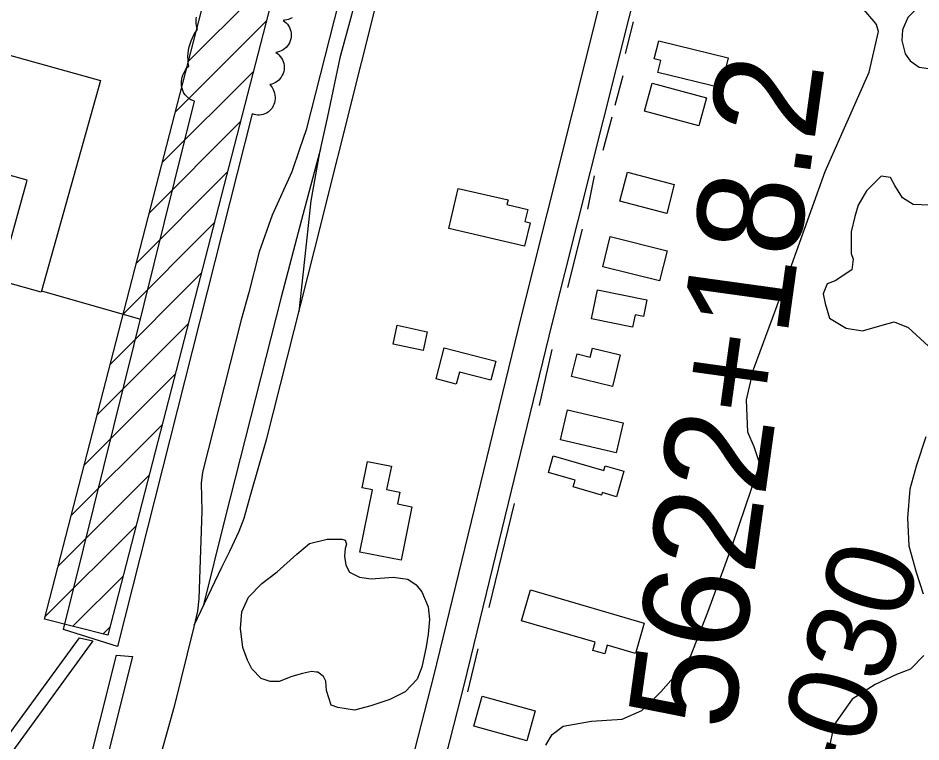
# Model space of a CAD drawing. Extents: x 3567028 to 3605064, y 510945 to 536587.
# Drawn here: x 3590344 to 3591196, y 525590 to 526273 of the extents above; entities that cross this region are included whole.
import ezdxf

# ---------------------------------------------------------------- set-up
doc = ezdxf.new("R2010")
doc.units = 0
for name, color, linetype in [('V-BLDG-OTLN', 7, 'Continuous'), ('V-RAIL-TRAK', 7, 'Continuous'), ('V-RIVR-RANG-IDEN', 7, 'Continuous'), ('V-ROAD-CNTR', 7, 'Continuous'), ('V-SITE-STRC', 7, 'Continuous'), ('V-SITE-VEGE', 7, 'Continuous'), ('V-SURV-IDEN', 7, 'Continuous'), ('V-TOPO-SHOR', 7, 'Continuous'), ('V-UTIL-LINE', 7, 'Continuous')]:
    doc.layers.add(name, color=color, linetype=linetype)

msp = doc.modelspace()

# ---------------------------------------------------------------- linework, layer by layer
at = {"layer": 'V-BLDG-OTLN'}
for p, q in [((3590505.06, 526232.01), (3590590.81, 526317.76)), ((3590492.77, 526184.36), (3590578.52, 526270.11)), ((3590480.48, 526136.71), (3590566.23, 526222.47)), ((3590468.19, 526089.07), (3590553.94, 526174.82)), ((3590455.9, 526041.42), (3590541.65, 526127.17)), ((3590443.61, 525993.77), (3590529.36, 526079.53)), ((3590431.31, 525946.13), (3590517.07, 526031.88)), ((3590419.02, 525898.48), (3590504.77, 525984.23)), ((3590406.73, 525850.83), (3590492.48, 525936.58)), ((3590394.44, 525803.19), (3590480.19, 525888.94)), ((3590382.15, 525755.54), (3590467.9, 525841.29)), ((3590369.86, 525707.89), (3590455.61, 525793.64)), ((3590396.05, 525698.73), (3590443.32, 525746)), ((3590424.15, 525691.48), (3590431.03, 525698.35))]:
    msp.add_line(p, q, dxfattribs=at)
for points in [[(3590622.72, 526688.1), (3590682.38, 526672.71), (3590428.93, 525690.24), (3590369.27, 525705.63)], [(3591007.22, 526206.88), (3590947.97, 526221.31), (3590950.77, 526232.78), (3590944.57, 526234.28), (3590948.68, 526251.17), (3591014.12, 526235.24)], [(3590421.95, 526213.71), (3590366.03, 526013.97), (3590326.3, 526025.09), (3590352.76, 526119.63), (3590314.26, 526130.41), (3590326.54, 526174.29), (3590308.47, 526179.35), (3590325.64, 526240.67)], [(3590986.72, 526170.9), (3590935.23, 526184.76), (3590942.41, 526211.45), (3590993.9, 526197.58)], [(3590919.15, 526127.18), (3590963.44, 526115.54), (3590956.28, 526088.3), (3590911.99, 526099.97)], [(3590822.22, 526057.45), (3590750.8, 526074.09), (3590759.64, 526112.05), (3590806.55, 526101.12), (3590805.54, 526096.79), (3590825.11, 526092.23), (3590822.41, 526080.67), (3590827.36, 526079.51)], [(3590949.56, 526024.73), (3590895.86, 526038.04), (3590902.9, 526066.46), (3590956.6, 526053.14)], [(3590924.08, 525981), (3590885.32, 525988.77), (3590890.84, 526016.34), (3590937.55, 526006.98), (3590934.39, 525991.23), (3590926.45, 525992.82)], [(3590726.39, 525958.92), (3590698.15, 525965.02), (3590701.99, 525982.8), (3590730.23, 525976.69)], [(3590746.33, 525961.68), (3590795.05, 525948.93), (3590790.33, 525930.91), (3590760.66, 525938.67), (3590757.71, 525927.41), (3590738.66, 525932.4)], [(3590905.23, 525925.08), (3590866.47, 525934.51), (3590871.68, 525955.91), (3590884.17, 525952.87), (3590886.21, 525961.26), (3590912.47, 525954.87)], [(3590908.53, 525862.51), (3590855.93, 525874.71), (3590862.5, 525903.05), (3590915.1, 525890.85)], [(3590696.45, 525849.85), (3590692.01, 525827.71), (3590704.46, 525825.21), (3590702.27, 525814.26), (3590715.69, 525811.57), (3590705.57, 525761.05), (3590666.81, 525768.82), (3590678.55, 525827.41), (3590668.85, 525829.36), (3590673.88, 525854.38)], [(3590849.28, 525859.76), (3590896.89, 525845.9), (3590898.17, 525850.28), (3590915.91, 525845.12), (3590908.89, 525820.99), (3590895.47, 525824.9), (3590894.8, 525822.61), (3590867.96, 525830.42), (3590869.79, 525836.71), (3590844.7, 525844.02)], [(3590926.73, 525673.13), (3590900.15, 525680.89), (3590897.79, 525672.79), (3590886.64, 525676.05), (3590888.88, 525683.72), (3590819.32, 525704.04), (3590827.81, 525733.08), (3590935.09, 525701.75)], [(3590782.2, 525632.76), (3590832.02, 525618.9), (3590824.19, 525590.76), (3590774.37, 525604.63)]]:
    msp.add_lwpolyline(points, close=True, dxfattribs=at)
at = {"layer": 'V-RAIL-TRAK'}
for points in [[(3590510.51, 525699.97), (3590536.46, 525754.51), (3590543.97, 525769.51), (3590552.84, 525788.59), (3590557.62, 525800.87), (3590563.77, 525823.37), (3590578.81, 525875.87), (3590623.92, 526053.83), (3590668.35, 526230.43), (3590709.36, 526394.75), (3590758.57, 526589.76), (3590818.04, 526824.31), (3590868.62, 527024.09), (3590928.77, 527264.78), (3590987.55, 527489.79)], [(3590960.94, 527467.3), (3590914.46, 527279.79), (3590858.41, 527060.24), (3590804.41, 526850.23), (3590738.8, 526589.77), (3590667.71, 526311.58), (3590658.83, 526275.44), (3590647.89, 526235.21), (3590636.27, 526179.98), (3590628.75, 526145.89), (3590620.54, 526100.2), (3590617.11, 526068.15), (3590609.17, 525995.63)], [(3590938.7, 527455.28), (3590892.22, 527271.19), (3590840.95, 527064.59), (3590771.92, 526789.81), (3590681.69, 526425.7), (3590616.07, 526167.29), (3590609.93, 526148.88), (3590602.41, 526127.74), (3590583.98, 526086.83), (3590571.68, 526052.06), (3590562.11, 526013.88), (3590554.6, 525987.97), (3590518.37, 525844.1), (3590517, 525833.87), (3590517.67, 525807.28), (3590514.89, 525724.76), (3590513.52, 525713.17), (3590510.1, 525698.17), (3590491.65, 525623.17), (3590461.58, 525516.12)], [(3590629.47, 526149.19), (3590611.71, 526082.37), (3590592.57, 526009.41), (3590539.25, 525800.09), (3590519, 525717.82)]]:
    msp.add_lwpolyline(points, dxfattribs=at)
at = {"layer": 'V-ROAD-CNTR'}
for points in [[(3590677.55, 525406.65), (3590692.48, 525480.27), (3590736.48, 525651.6), (3590819.13, 525991.48), (3590915.82, 526376.75), (3590998.32, 526721.44), (3591081.14, 527049.6), (3591216.96, 527606.76), (3591264.65, 527798.11), (3591280.37, 527845.08)], [(3590706.95, 525400.69), (3590721.73, 525473.56), (3590765.58, 525644.33), (3590848.26, 525984.29), (3590944.96, 526369.6), (3591027.46, 526714.27), (3591064.69, 526861.81)]]:
    msp.add_lwpolyline(points, dxfattribs=at)
at = {"layer": 'V-SITE-STRC'}
for points in [[(3590602.73, 526273.08), (3590601.16, 526272.19), (3590599.51, 526271.48), (3590597.78, 526270.98), (3590596, 526270.68), (3590594.21, 526270.59), (3590595.71, 526269.53), (3590597.08, 526268.29), (3590598.31, 526266.91), (3590599.37, 526265.41), (3590600.27, 526263.79), (3590600.97, 526262.09), (3590601.48, 526260.32), (3590601.79, 526258.5), (3590601.89, 526256.66), (3590601.79, 526254.82), (3590601.48, 526253), (3590600.97, 526251.22), (3590600.26, 526249.52), (3590599.37, 526247.91), (3590598.31, 526246.4), (3590597.08, 526245.03), (3590595.71, 526243.79), (3590594.21, 526242.72), (3590592.59, 526241.83), (3590590.89, 526241.12), (3590589.12, 526240.6), (3590587.3, 526240.29), (3590588.87, 526239.22), (3590590.31, 526237.98), (3590591.6, 526236.58), (3590592.71, 526235.05), (3590593.64, 526233.39), (3590594.38, 526231.64), (3590594.91, 526229.82), (3590595.22, 526227.94), (3590595.31, 526226.05), (3590595.19, 526224.16), (3590594.85, 526222.29), (3590594.29, 526220.47), (3590593.54, 526218.73), (3590592.58, 526217.09), (3590591.45, 526215.57), (3590590.14, 526214.19), (3590588.69, 526212.97), (3590587.1, 526211.93), (3590585.4, 526211.07), (3590583.62, 526210.42), (3590581.77, 526209.98), (3590582.97, 526208.59), (3590584.03, 526207.07), (3590584.92, 526205.44), (3590585.65, 526203.72), (3590586.2, 526201.94), (3590586.56, 526200.1), (3590586.73, 526198.25), (3590586.71, 526196.39), (3590586.5, 526194.56), (3590586.1, 526192.76), (3590585.52, 526191.03), (3590584.76, 526189.39), (3590583.84, 526187.85), (3590582.76, 526186.43), (3590581.53, 526185.15), (3590580.18, 526184.03), (3590578.71, 526183.08), (3590577.15, 526182.31), (3590575.51, 526181.72), (3590573.82, 526181.34), (3590572.09, 526181.15), (3590570.34, 526181.17), (3590568.6, 526181.39), (3590566.89, 526181.82), (3590565.23, 526182.44), (3590438.18, 525679.64), (3590387.21, 525695.71), (3590510.8, 526194.37), (3590509.05, 526194.91), (3590507.38, 526195.64), (3590505.8, 526196.56), (3590504.34, 526197.65), (3590503.01, 526198.9), (3590501.83, 526200.31), (3590500.79, 526201.86), (3590499.93, 526203.52), (3590499.24, 526205.3), (3590498.73, 526207.15), (3590498.41, 526209.07), (3590498.29, 526211.04), (3590498.35, 526213.03), (3590498.61, 526215.03), (3590499.05, 526217.01), (3590499.68, 526218.95), (3590500.49, 526220.84), (3590501.47, 526222.65), (3590502.6, 526224.37), (3590503.89, 526225.97), (3590505.31, 526227.44), (3590504.83, 526230.43)], [(3590504.83, 526230.43), (3590504.57, 526233.46), (3590504.53, 526236.49), (3590504.7, 526239.53), (3590505.09, 526242.55), (3590505.7, 526245.53), (3590506.52, 526248.47), (3590507.54, 526251.34), (3590508.77, 526254.13), (3590510.19, 526256.82), (3590511.8, 526259.41), (3590513.59, 526261.88), (3590512.92, 526263.76), (3590512.45, 526265.71), (3590512.19, 526267.69), (3590512.14, 526269.69), (3590512.31, 526271.69), (3590512.68, 526273.65)], [(3590092.43, 525242.16), (3590084.09, 525256.78), (3590158.57, 525354.11), (3590402.21, 525687.84), (3590414.73, 525685.05), (3590092.43, 525242.16)], [(3590452.31, 525670.12), (3590246.64, 524851.56), (3590232.04, 524856.44), (3590437.01, 525671.52), (3590452.31, 525670.12)]]:
    msp.add_lwpolyline(points, dxfattribs=at)
at = {"layer": 'V-SITE-VEGE'}
for points in [[(3591208.82, 526299.45), (3591183.68, 526273.14), (3591178.89, 526261.78), (3591178.28, 526251.61), (3591181.26, 526239.05), (3591186.05, 526232.46), (3591194.42, 526226.47), (3591209.97, 526224.07)], [(3590842.29, 525586.58), (3590848.28, 525596.75), (3590858.46, 525604.52), (3590885.38, 525609.29), (3590914.1, 525611.07), (3590932.65, 525619.43), (3590950.6, 525636.77), (3590964.97, 525652.91), (3590978.74, 525670.25), (3590994.92, 525712.12), (3591018.28, 525775.52), (3591042.25, 525846.09), (3591044.05, 525852.07), (3591038.67, 525868.23), (3591032.7, 525881.99), (3591031.52, 525912.5), (3591038.12, 525941.21), (3591059.09, 525998.03), (3591105.83, 526127.82), (3591147.16, 526221.71), (3591156.15, 526260), (3591154.36, 526266.58), (3591151.97, 526269.57), (3591135.83, 526288.12)], [(3591203.92, 526096.06), (3591188.96, 526096.66), (3591178.79, 526103.25), (3591171.62, 526114.62), (3591167.44, 526122.4), (3591158.47, 526123.6), (3591144.7, 526109.85), (3591136.92, 526096.09), (3591133.92, 526085.33), (3591130.32, 526070.97), (3591130.31, 526050.63), (3591132.1, 526045.25), (3591130.9, 526035.08), (3591115.34, 526024.92), (3591107.56, 526021.93), (3591103.96, 526012.36), (3591105.75, 526003.39), (3591109.94, 525989.63), (3591125.48, 525980.05), (3591141.04, 525977.64), (3591159.58, 525983.02), (3591170.95, 525986), (3591184.11, 525980.61), (3591203.24, 525963.25)], [(3591200.8, 525877.71), (3591191.81, 525850.79), (3591185.81, 525828.06), (3591183.41, 525801.14), (3591184.59, 525774.82), (3591191.75, 525749.69), (3591198.32, 525729.35)], [(3591198.88, 525671.32), (3591186.31, 525658.17), (3591173.15, 525653.39), (3591152.81, 525643.83), (3591131.26, 525630.08), (3591113.9, 525605.57), (3591109.1, 525582.24)]]:
    msp.add_lwpolyline(points, dxfattribs=at)
msp.add_lwpolyline([(3590647.39, 525781.12), (3590649.78, 525781.11), (3590652.77, 525779.92), (3590653.97, 525776.33), (3590652.77, 525772.14), (3590652.16, 525764.96), (3590653.35, 525756.58), (3590656.94, 525750), (3590666.51, 525745.21), (3590677.28, 525743.41), (3590698.21, 525745.19), (3590711.97, 525743.39), (3590719.75, 525738), (3590725.13, 525731.42), (3590731.1, 525717.06), (3590732.29, 525705.09), (3590731.08, 525691.33), (3590729.29, 525679.37), (3590725.09, 525660.23), (3590720.89, 525648.87), (3590709.52, 525636.91), (3590695.16, 525629.74), (3590677.21, 525623.77), (3590661.65, 525619.59), (3590646.1, 525621.99), (3590639.52, 525624.39), (3590635.34, 525638.15), (3590634.75, 525647.12), (3590632.36, 525651.31), (3590626.98, 525655.5), (3590625.78, 525655.5), (3590620.99, 525656.1), (3590612.62, 525654.31), (3590602.45, 525651.33), (3590590.48, 525646.55), (3590582.1, 525646.55), (3590573.73, 525649.55), (3590564.76, 525658.53), (3590560.58, 525666.91), (3590556.4, 525678.87), (3590554.02, 525696.82), (3590555.22, 525712.38), (3590561.81, 525726.13), (3590574.38, 525739.29), (3590588.74, 525750.04), (3590607.3, 525766.78), (3590619.27, 525776.94), (3590636.02, 525781.12)], close=True, dxfattribs=at)
at = {"layer": 'V-TOPO-SHOR'}
for p, q in [((3590917.31, 526239.32), (3590924.99, 526269.27)), ((3590907.53, 526190.58), (3590915.21, 526218.43)), ((3590896.37, 526148.11), (3590904.74, 526179.44)), ((3590881.71, 526092.41), (3590888, 526123.74)), ((3590862.86, 526018.6), (3590876.82, 526073.6)), ((3590836.34, 525907.19), (3590848.2, 525960.11)), ((3590788.87, 525716.41), (3590812.6, 525814.58)), ((3590768.63, 525637.03), (3590778.4, 525677.42))]:
    msp.add_line(p, q, dxfattribs=at)
at = {"layer": 'V-UTIL-LINE'}
msp.add_line((3590366.45, 526015.47), (3590459.77, 525988.5), dxfattribs=at)

# ---------------------------------------------------------------- texts
at = {"layer": 'V-RIVR-RANG-IDEN'}
msp.add_text('U-030', height=83, rotation=73.51533, dxfattribs=at).set_placement((3591110.87, 525471.5))
at = {"layer": 'V-SURV-IDEN'}
msp.add_text('5622+18.2', height=100, rotation=82.10433, dxfattribs=at).set_placement((3591018.18, 525598.74))

doc.saveas('drawing.dxf')
